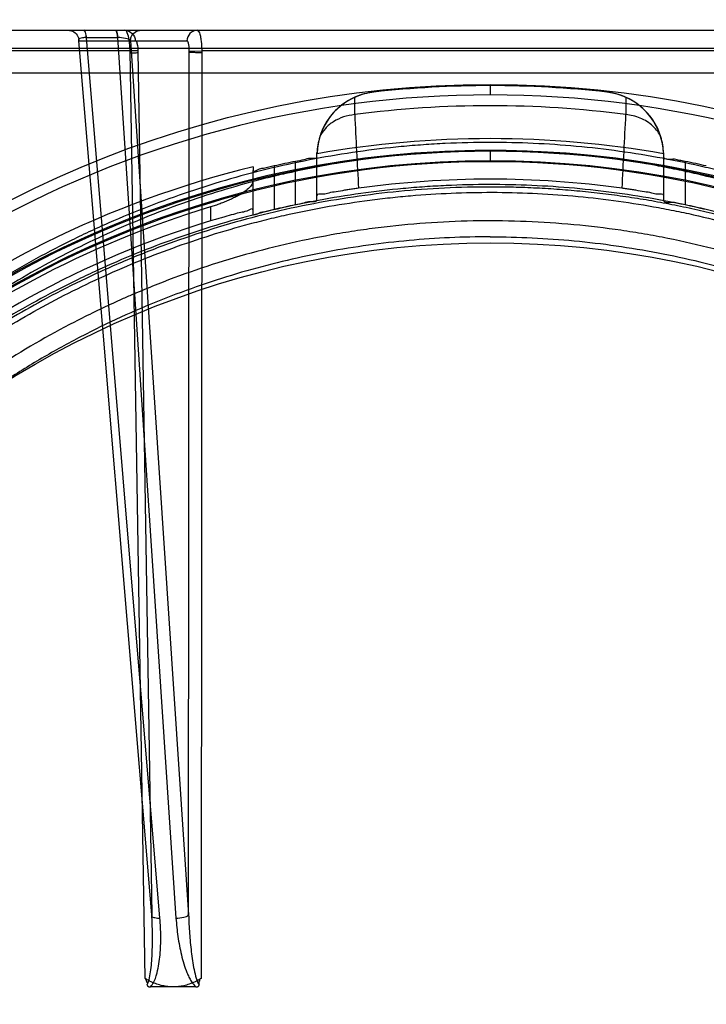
# Model space of a CAD drawing. Header units: millimetres. Extents: x 0 to 297, y 0 to 210.
# Tile 350 of 401: x 240.636 to 240.798, y 158.487 to 158.719. Entities that reach past the tile are written whole.
import ezdxf

# ---------------------------------------------------------------- set-up
doc = ezdxf.new("R2010")
doc.units = ezdxf.units.MM
doc.header["$LTSCALE"] = 16.335
doc.layers.get('0').update_dxf_attribs({"linetype": 'CONTINUOUS'})
for name, color, linetype in [('AXES_REF', 7, 'CONTINUOUS'), ('INTFCLR_1', 7, 'CONTINUOUS'), ('INTFCLR_144815', 7, 'CONTINUOUS')]:
    doc.layers.add(name, color=color, linetype=linetype)

msp = doc.modelspace()

# ---------------------------------------------------------------- linework, layer by layer
at = {"color": 7, "linetype": 'Continuous'}
for radius in [4.8479140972, 4.8475, 4.8164570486]:
    msp.add_circle((241.5069109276, 154.9564782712), radius, dxfattribs=at)
msp.add_arc((241.5069109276, 154.9564782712), 4.8, 278.2771290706, 261.7228709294, dxfattribs=at)
at = {"layer": 'AXES_REF', "color": 7, "linetype": 'Continuous'}
msp.add_arc((241.5069109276, 154.9564782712), 4.91, 113.0826656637, 66.9173343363, dxfattribs=at)
at = {"layer": 'AXES_REF', "color": 9, "linetype": 'Continuous'}
msp.add_arc((241.5069109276, 154.9564782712), 4.4222561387, 94.4118118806, 85.5881881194, dxfattribs=at)
at = {"layer": 'INTFCLR_1', "color": 9, "linetype": 'Continuous'}
msp.add_circle((240.7467711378, 158.4514782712), 0.215, dxfattribs=at)
for points, knots in [([(240.8400722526, 158.6501280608), (240.838461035, 158.6509125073), (240.8352070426, 158.6524466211), (240.8286060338, 158.6553578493), (240.8167949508, 158.660039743), (240.8028395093, 158.6643700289), (240.7903300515, 158.6672153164), (240.78395976, 158.6684047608), (240.7802795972, 158.6690171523), (240.7710649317, 158.6704258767), (240.7552824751, 158.6718907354), (240.7366341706, 158.6716556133), (240.7245781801, 158.6705504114), (240.7190119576, 158.6698545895), (240.7153053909, 158.669341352), (240.7052707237, 158.6677491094), (240.6891734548, 158.6641092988), (240.6735933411, 158.6588556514), (240.6643768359, 158.6550807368), (240.6610614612, 158.6536487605), (240.656154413, 158.6514552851), (240.6458305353, 158.6464471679), (240.6307059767, 158.6376762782), (240.6166158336, 158.6275702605), (240.6080236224, 158.6204258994), (240.6041692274, 158.6170231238), (240.6016310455, 158.6147283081), (240.5948325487, 158.6083594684), (240.5843817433, 158.5973571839), (240.57188604, 158.5815013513), (240.5627179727, 158.5673794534), (240.5569693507, 158.5570296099), (240.5538578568, 158.5509390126), (240.5493587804, 158.5416015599), (240.5433673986, 158.5270449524), (240.5382197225, 158.5101650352), (240.5356382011, 158.4988382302), (240.53458598, 158.4934703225), (240.5339198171, 158.4898339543), (240.5322622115, 158.4797266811), (240.5309509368, 158.4666604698), (240.5306270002, 158.4534963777), (240.5307172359, 158.4468358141), (240.530842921, 158.4430048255), (240.5312764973, 158.4335137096), (240.5325411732, 158.4212627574), (240.5348897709, 158.4082709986), (240.5362972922, 158.4018718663), (240.5371682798, 158.3982391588), (240.5385305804, 158.3928556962), (240.5407996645, 158.3849312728), (240.5454422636, 158.371287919), (240.5509986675, 158.3581538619), (240.5566241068, 158.3471341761), (240.5600336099, 158.3410052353), (240.5653008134, 158.3320439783), (240.5739271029, 158.3191616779), (240.5869608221, 158.303166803), (240.5978166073, 158.2921440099), (240.6054986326, 158.2852178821), (240.610763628, 158.2806946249), (240.6202893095, 158.2730888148), (240.6347886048, 158.2631395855), (240.6471515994, 158.2563339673), (240.6535393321, 158.2532207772)], [0, 0, 0, 0, 0.0078493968, 0.0157556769, 0.0315973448, 0.06348082, 0.0796255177, 0.0877696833, 0.09186257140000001, 0.09596636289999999, 0.128600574, 0.1611442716, 0.177500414, 0.1816059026, 0.1857145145, 0.1938901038, 0.2261064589, 0.2578609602, 0.2657731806, 0.2697286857, 0.2736790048, 0.2893160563, 0.3199691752, 0.350131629, 0.3651446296, 0.3688979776, 0.3726519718, 0.3801321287, 0.4097003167, 0.4390100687, 0.4684423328, 0.4833358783, 0.4908515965, 0.498396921, 0.52873346, 0.5596898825, 0.5755734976, 0.5795998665, 0.5836492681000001, 0.5917658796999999, 0.6244614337, 0.6410489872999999, 0.6494251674, 0.6536350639, 0.6578378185, 0.6910418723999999, 0.7074624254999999, 0.7156483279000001, 0.7197377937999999, 0.7238248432, 0.7399718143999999, 0.7558251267, 0.7869322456, 0.802323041, 0.8100025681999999, 0.8176490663, 0.8478512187, 0.8777971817, 0.9079026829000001, 0.9155006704, 0.9231007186, 0.93830313, 0.9688745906, 1, 1, 1, 1]), ([(240.6535393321, 158.2532207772), (240.6600243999, 158.2500601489), (240.6733922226, 158.2443607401), (240.6908101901, 158.2389536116), (240.7024424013, 158.2363095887), (240.7079089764, 158.2352537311), (240.7115788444, 158.2345949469), (240.7216679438, 158.2329886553), (240.738353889, 158.2314443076), (240.7551219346, 158.2316618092), (240.7653456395, 158.232469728), (240.7690788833, 158.2328395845), (240.7746426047, 158.2334654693), (240.7865233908, 158.2351997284), (240.8044491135, 158.2392667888), (240.819194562, 158.2442558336), (240.8276326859, 158.247663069), (240.8309714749, 158.2490609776), (240.8367154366, 158.2515952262), (240.8478668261, 158.2570250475), (240.8630626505, 158.2658713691), (240.8758407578, 158.275082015), (240.8832515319, 158.2811331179), (240.8859045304, 158.2833802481), (240.889821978, 158.2867799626), (240.8980231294, 158.2943368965), (240.9097669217, 158.3068053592), (240.9224200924, 158.3230424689), (240.9302933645, 158.3353686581), (240.9345628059, 158.342901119), (240.9362573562, 158.3459752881), (240.939134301, 158.3514223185), (240.9445374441, 158.3626018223), (240.9498254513, 158.3759101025), (240.9541845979, 158.3897223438), (240.9579532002, 158.4040997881), (240.9613454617, 158.4226312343), (240.962627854, 158.4386672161), (240.9628424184, 158.448171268), (240.9628796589, 158.4520004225), (240.9628164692, 158.4586486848), (240.9621925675, 158.4717518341), (240.9605929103, 158.4847242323), (240.9587202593, 158.4947358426), (240.957978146, 158.498333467), (240.9568133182, 158.503648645), (240.9548473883, 158.5114740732), (240.9517592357, 158.5216641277), (240.9470907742, 158.534792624), (240.9422374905, 158.5459040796), (240.9375607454, 158.5551069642), (240.9343274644, 158.5611191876), (240.9283640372, 158.5713413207), (240.9188959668, 158.5852706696), (240.9060518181, 158.6008726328), (240.8953492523, 158.6116642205), (240.8883993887, 158.6178967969), (240.8858041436, 158.6201423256), (240.8818603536, 158.6234734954), (240.8730695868, 158.6304613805), (240.8586739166, 158.64030476), (240.8464074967, 158.6470436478), (240.8400722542, 158.65012806)], [0, 0, 0, 0, 0.0316060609, 0.0635406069, 0.07975651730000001, 0.0838444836, 0.0879320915, 0.0960907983, 0.1285991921, 0.1611989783, 0.1694097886, 0.173526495, 0.1776339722, 0.1939379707, 0.2261052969, 0.2580138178, 0.2620009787, 0.2659733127, 0.273871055, 0.2895030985, 0.3202911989, 0.3507747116, 0.3583934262, 0.3622044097, 0.3660061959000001, 0.3811173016, 0.4110448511, 0.4409258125, 0.4711799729, 0.4750127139, 0.4788584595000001, 0.4865582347, 0.5019977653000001, 0.5332401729, 0.5491816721, 0.5654318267, 0.5983319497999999, 0.6315729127, 0.6357728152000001, 0.6399804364, 0.648348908, 0.6648970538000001, 0.6974320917, 0.7054938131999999, 0.7095177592, 0.7135247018, 0.7293322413, 0.7448511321, 0.7601545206, 0.7903607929, 0.7978752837, 0.8053790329, 0.8202649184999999, 0.8497067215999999, 0.8790537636, 0.9086837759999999, 0.9161831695, 0.9199497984, 0.9237184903, 0.9387994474, 0.9691302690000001, 1, 1, 1, 1])]:
    msp.add_open_spline(points, degree=3, knots=knots, dxfattribs=at)
at = {"layer": 'INTFCLR_144815', "color": 9, "linetype": 'Continuous'}
for p, q in [((240.3384915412, 158.716478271), (241.1632131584, 158.7164782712)), ((240.6517819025, 158.7147688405), (240.6517215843, 158.7147690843)), ((240.6517819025, 158.7147688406), (240.6591345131, 158.7147690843)), ((240.6690731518, 158.5076554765), (240.6517819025, 158.7147688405)), ((240.659073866, 158.7147688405), (240.6728428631, 158.5076554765)), ((240.65000795, 158.7140000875), (240.6754110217, 158.7140000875)), ((240.6671708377, 158.5084242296), (240.65000795, 158.7140000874)), ((240.6621454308, 158.7140000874), (240.6758122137, 158.5084242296)), ((241.0710972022, 158.7121792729), (240.4224450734, 158.7121792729)), ((240.6620441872, 158.7116527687), (240.5217542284, 158.7116527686)), ((240.6655920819, 158.4934464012), (240.6620442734, 158.7116527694)), ((240.6638561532, 158.7115873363), (240.6671708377, 158.5084242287)), ((240.6758122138, 158.5084242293), (240.6759526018, 158.7115873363)), ((240.6788882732, 158.7116527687), (240.6787500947, 158.4934464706)), ((240.8376796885, 158.7116527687), (240.6788882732, 158.7116527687)), ((240.7467711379, 158.7037413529), (240.7467711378, 158.7012849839)), ((240.7148722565, 158.6966405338), (240.7148908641, 158.7007357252)), ((240.7193414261, 158.7019453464), (240.7193744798, 158.7019490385)), ((240.7741677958, 158.7019490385), (240.7742008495, 158.7019453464)), ((240.7786514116, 158.7007357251), (240.7786700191, 158.696640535)), ((240.7059638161, 158.6765042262), (240.7059638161, 158.6876365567)), ((240.7467711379, 158.6880272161), (240.7467711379, 158.6855712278)), ((240.7875784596, 158.6765042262), (240.7875784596, 158.6876365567)), ((240.6959638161, 158.6845792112), (240.6959638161, 158.6743227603)), ((240.7009638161, 158.67542871), (240.7009638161, 158.685635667)), ((240.7925784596, 158.685635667), (240.7925784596, 158.67542871)), ((240.6909638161, 158.6731859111), (240.6909638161, 158.6834975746)), ((240.6809638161, 158.6749352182), (240.6809638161, 158.6716395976))]:
    msp.add_line(p, q, dxfattribs=at)
at = {"layer": 'INTFCLR_144815', "color": 7, "linetype": 'Continuous'}
for p, q in [((240.6638643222, 158.7116237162), (240.6620442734, 158.7116527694)), ((240.6759526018, 158.7115873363), (240.6788882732, 158.7116527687))]:
    msp.add_line(p, q, dxfattribs=at)
at = {"layer": 'INTFCLR_144815', "color": 6, "linetype": 'Continuous'}
for p, q in [((240.4930750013, 158.7064782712), (241.0004672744, 158.7064782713)), ((240.7060061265, 158.6876681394), (240.705963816, 158.6876365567)), ((240.7060462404, 158.6874406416), (240.7060061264, 158.6876681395)), ((240.7875361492, 158.6876681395), (240.7874960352, 158.6874406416)), ((240.7875784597, 158.6876365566), (240.7875361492, 158.6876681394)), ((240.6909638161, 158.6843962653), (240.6909638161, 158.6834975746)), ((240.6775251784, 158.4914782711), (240.6668168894, 158.4914782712))]:
    msp.add_line(p, q, dxfattribs=at)
for points in [[(240.6660507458, 158.4919563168), (240.666051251, 158.4919524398), (240.6660518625, 158.4919484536), (240.6660525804, 158.4919443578), (240.666053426, 158.4919401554)], [(240.6660563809, 158.4919268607), (240.6660574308, 158.4919221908), (240.6660585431, 158.4919173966), (240.6660597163, 158.4919124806), (240.6660609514, 158.4919074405), (240.6660622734, 158.4919022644), (240.6660636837, 158.491896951), (240.6660651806, 158.4918915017), (240.6660667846, 158.4918859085), (240.6660684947, 158.4918801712), (240.6660703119, 158.49187429), (240.6660722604, 158.4918682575), (240.666074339, 158.4918620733), (240.6660765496, 158.4918557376), (240.6660789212, 158.4918492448), (240.6660814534, 158.4918425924), (240.6660841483, 158.4918357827), (240.6660870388, 158.4918288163), (240.6660901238, 158.491821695), (240.6660934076, 158.4918144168), (240.6660969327, 158.4918069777), (240.6661007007, 158.4917993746), (240.6661047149, 158.4917916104), (240.6661090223, 158.49178369), (240.666113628, 158.4917756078), (240.6661185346, 158.4917673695), (240.6661237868, 158.4917589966), (240.6661293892, 158.4917504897), (240.6661353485, 158.4917418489), (240.6661417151, 158.4917330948), (240.6661484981, 158.4917242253), (240.6661557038, 158.4917152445), (240.6661633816, 158.4917061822), (240.6661715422, 158.4916970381), (240.6661801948, 158.4916878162), (240.6661893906, 158.4916785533), (240.6661991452, 158.4916692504), (240.6662094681, 158.4916599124), (240.666220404, 158.4916505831), (240.6662319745, 158.4916412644), (240.6662441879, 158.4916319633), (240.666257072, 158.4916227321), (240.6662706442, 158.4916135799), (240.6662849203, 158.49160451), (240.6662999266, 158.4915955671), (240.6663156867, 158.4915867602), (240.6663322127, 158.4915780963), (240.6663495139, 158.4915696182), (240.6663675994, 158.4915613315), (240.6663864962, 158.4915532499), (240.6664062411, 158.4915454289), (240.6664268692, 158.4915378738), (240.6664483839, 158.4915306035), (240.6664707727, 158.491523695), (240.6664940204, 158.4915171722), (240.6665181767, 158.4915110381), (240.6665433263, 158.4915053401), (240.6665695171, 158.4915000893), (240.6665967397, 158.4914953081), (240.6666249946, 158.4914910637), (240.6666542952, 158.4914873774), (240.6666846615, 158.4914842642), (240.6667161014, 158.4914817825), (240.6667486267, 158.4914799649), (240.666782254, 158.4914788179), (240.6668169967, 158.4914783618)], [(240.6775251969, 158.4914782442), (240.6775660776, 158.4914787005), (240.6776055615, 158.4914801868), (240.6776436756, 158.4914826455), (240.6776804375, 158.4914860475), (240.6777158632, 158.4914903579), (240.6777499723, 158.4914955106), (240.6777827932, 158.4915014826), (240.6778143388, 158.4915082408), (240.6778446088, 158.4915157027), (240.6778736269, 158.4915238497), (240.6779014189, 158.4915326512), (240.6779279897, 158.4915420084), (240.6779533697, 158.491551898), (240.6779775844, 158.4915623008), (240.6780006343, 158.4915731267), (240.6780225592, 158.4915843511), (240.6780433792, 158.4915959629), (240.6780630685, 158.4916078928), (240.6780816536, 158.4916201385), (240.678099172, 158.4916326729), (240.6781156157, 158.4916453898), (240.6781309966, 158.4916582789), (240.6781453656, 158.4916713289), (240.6781587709, 158.4916844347), (240.6781712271, 158.4916975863), (240.6781827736, 158.4917107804), (240.6781934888, 158.491723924), (240.6782033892, 158.4917370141), (240.6782125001, 158.491750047), (240.6782209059, 158.4917629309), (240.6782286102, 158.4917756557), (240.6782356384, 158.4917882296), (240.6782420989, 158.4918005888), (240.6782479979, 158.4918127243), (240.6782533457, 158.4918246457), (240.6782582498, 158.491836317), (240.6782627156, 158.4918477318), (240.6782667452, 158.491858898), (240.6782704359, 158.4918698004), (240.6782737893, 158.4918804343), (240.6782768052, 158.4918908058), (240.6782795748, 158.4919009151), (240.6782821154, 158.4919107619), (240.6782844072, 158.4919203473), (240.6782864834, 158.4919296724), (240.6782883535, 158.4919387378), (240.6782900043, 158.4919475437), (240.6782914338, 158.4919560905)]]:
    msp.add_lwpolyline(points, dxfattribs=at)
at = {"layer": 'INTFCLR_144815', "color": 9, "linetype": 'Continuous'}
msp.add_circle((240.7467711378, 158.4564782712), 0.2472630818, dxfattribs=at)
at = {"layer": 'INTFCLR_144815', "color": 6, "linetype": 'Continuous'}
for centre, radius, start, end in [((240.7467711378, 158.4564782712), 0.2469948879, 83.627751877, 96.3722481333), ((240.7210365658, 158.6870457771), 0.0149956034, 96.3648644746, 178.4911039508), ((240.7209941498, 158.6870317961), 0.0150015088, 114.00664048, 162.8802756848), ((240.7210133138, 158.6870016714), 0.0150369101, 96.3837905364, 114.0266451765), ((240.7725057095, 158.6870457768), 0.0149956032, 1.50889688, 83.63513455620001), ((240.7725473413, 158.6870310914), 0.0150025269, 17.121414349, 83.6195690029), ((240.7210304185, 158.68702535), 0.0150379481, 162.8974828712, 177.550036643), ((240.7724959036, 158.6870227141), 0.0150540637, 2.4567758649, 17.0942505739), ((240.7467711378, 158.4564782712), 0.2345253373, 80.00000001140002, 99.9999999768), ((240.7467711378, 158.4564782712), 0.2336908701, 101.3041246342, 102.5571033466), ((240.7467711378, 158.4564782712), 0.2336908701, 77.4428966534, 78.6958753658), ((240.7467711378, 158.4564782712), 0.2346509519, 103.7585723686, 154.4083167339), ((240.7467711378, 158.4564782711), 0.2250000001, 82.08131806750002, 97.918681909), ((240.7467711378, 158.4564782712), 0.2236908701, 101.8165959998, 103.1282705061), ((240.7467711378, 158.4564782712), 0.2236908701, 76.8717294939, 78.18340400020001), ((240.7467711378, 158.4564782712), 0.2281535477, 106.7642464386, 152.0393380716), ((240.7467711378, 158.4564782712), 0.225, 107.0063078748, 153.8186849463)]:
    msp.add_arc(centre, radius, start, end, dxfattribs=at)
at = {"layer": 'INTFCLR_144815', "color": 9, "linetype": 'Continuous'}
for centre, radius, start, end in [((240.7467711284, 158.4565218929), 0.2447630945, 359.9897887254, 180.0102113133), ((240.7467711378, 158.456478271), 0.2422714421, 82.434132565, 97.56586742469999), ((244.3874713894, 158.8791813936), 3.6771328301, 182.8454564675, 183.1155060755), ((237.1313093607, 158.8778644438), 3.651860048, 356.8836046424, 357.1555230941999), ((240.7467711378, 158.4563640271), 0.2318711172, 0.0282300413, 179.971769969), ((240.7467711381, 158.4565051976), 0.2315220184, 359.9933364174, 180.0066635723), ((240.7467711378, 158.4564076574), 0.2293714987, 0.0176390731, 179.9823609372), ((240.7467711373, 158.456548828), 0.2290223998, 359.9823484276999, 180.017651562)]:
    msp.add_arc(centre, radius, start, end, dxfattribs=at)
for points, knots in [([(240.6475721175, 158.7164782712), (240.6478751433, 158.7164782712), (240.6486784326, 158.7163239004), (240.649717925, 158.715457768), (240.650003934, 158.7144723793), (240.65000795, 158.7140000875)], [0, 0, 0, 0, 0.2387959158, 0.6278025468, 1, 1, 1, 1]), ([(240.6517215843, 158.7147690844), (240.6514351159, 158.7147690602), (240.6509220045, 158.714738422), (240.6503329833, 158.7146104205), (240.6498703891, 158.7143602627), (240.6499434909, 158.7140780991), (240.65000795, 158.7140000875)], [0, 0, 0, 0, 0.3907397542, 0.6845995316, 0.8619687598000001, 1, 1, 1, 1]), ([(240.6511277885, 158.7164782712), (240.6513268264, 158.7164782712), (240.6516238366, 158.7157038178), (240.6516866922, 158.7151870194), (240.6517215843, 158.7147690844)], [0, 0, 0, 0, 0.3218453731, 1, 1, 1, 1]), ([(240.6517819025, 158.7147688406), (240.6517506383, 158.7151857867), (240.6516869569, 158.715679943), (240.6514401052, 158.7164782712), (240.6512483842, 158.7164782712)], [0, 0, 0, 0, 0.6856196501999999, 1, 1, 1, 1]), ([(240.6585403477, 158.7164782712), (240.6587320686, 158.7164782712), (240.6589789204, 158.715679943), (240.6590426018, 158.7151857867), (240.659073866, 158.7147688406)], [0, 0, 0, 0, 0.3143803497, 1, 1, 1, 1]), ([(240.6586616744, 158.7164782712), (240.6588465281, 158.7164782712), (240.6590391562, 158.7156565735), (240.6591068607, 158.7151850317), (240.6591345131, 158.7147690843)], [0, 0, 0, 0, 0.3072092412, 1, 1, 1, 1]), ([(240.6621454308, 158.7140000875), (240.6618808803, 158.7143274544), (240.6607700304, 158.7146325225), (240.6597629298, 158.7147692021), (240.6591345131, 158.7147690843)], [0, 0, 0, 0, 0.4011176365, 1, 1, 1, 1]), ([(240.6608377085, 158.7164782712), (240.6614582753, 158.7164782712), (240.6627586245, 158.7159354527), (240.6632681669, 158.7146320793), (240.6632735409, 158.7140000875)], [0, 0, 0, 0, 0.4954303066, 1, 1, 1, 1]), ([(240.6621454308, 158.7140000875), (240.6621480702, 158.7143104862), (240.6623019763, 158.7151213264), (240.6631389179, 158.7161818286), (240.6641190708, 158.7164782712), (240.6645812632, 158.7164782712)], [0, 0, 0, 0, 0.2446473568, 0.6357263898, 1, 1, 1, 1]), ([(240.6778468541, 158.7164782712), (240.6772262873, 158.7164782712), (240.6759259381, 158.7159354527), (240.6754163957, 158.7146320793), (240.6754110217, 158.7140000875)], [0, 0, 0, 0, 0.4954303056, 1, 1, 1, 1]), ([(240.6632735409, 158.7140000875), (240.663499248, 158.7140622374), (240.6638528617, 158.7128082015), (240.6638598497, 158.7122011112), (240.6638561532, 158.7115873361)], [0, 0, 0, 0, 0.2761047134, 1, 1, 1, 1]), ([(240.6759526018, 158.7115873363), (240.6759552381, 158.7117015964), (240.6759478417, 158.7123555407), (240.6759491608, 158.7129943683), (240.675612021, 158.714055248), (240.6754110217, 158.7140000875)], [0, 0, 0, 0, 0.134957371, 0.7538793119, 1, 1, 1, 1]), ([(240.7148722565, 158.696640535), (240.71398151, 158.6965596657), (240.7122378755, 158.6962036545), (240.7098668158, 158.6951027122), (240.7079257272, 158.6935118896), (240.7069952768, 158.6921581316), (240.7066574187, 158.6914477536)], [0, 0, 0, 0, 0.2649179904, 0.5217989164, 0.767006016, 1, 1, 1, 1]), ([(240.7868848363, 158.6914477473), (240.7866805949, 158.6918770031), (240.7861424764, 158.692776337), (240.7850473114, 158.6939950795), (240.7836458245, 158.6950559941), (240.7820605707, 158.6958649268), (240.7803843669, 158.6964022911), (240.7792366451, 158.6965890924), (240.7786700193, 158.6966405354)], [0, 0, 0, 0, 0.1405836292, 0.3079329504, 0.4814441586, 0.6574859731, 0.8317390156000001, 1, 1, 1, 1]), ([(240.7467711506, 158.6901102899), (240.7432437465, 158.6901102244), (240.7379885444, 158.6899847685), (240.7310143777, 158.6895696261), (240.7207314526, 158.6887157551), (240.7054848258, 158.6865518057), (240.6856017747, 158.6818300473), (240.6695148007, 158.6764201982), (240.6585459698, 158.6718786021), (240.6523496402, 158.6690618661), (240.6432011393, 158.6646492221), (240.6299382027, 158.6573036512), (240.6132550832, 158.6460149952), (240.6002566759, 158.6354393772), (240.5916564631, 158.6274478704), (240.5868722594, 158.6226994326), (240.5798608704, 158.6154277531), (240.5699530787, 158.6039595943), (240.5580923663, 158.587547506), (240.5502678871, 158.5744723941), (240.5455044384, 158.5654374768), (240.5424358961, 158.559296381), (240.5374204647, 158.5483807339), (240.5312673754, 158.5323061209), (240.525546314, 158.5123314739), (240.5228936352, 158.4986693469), (240.5218616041, 158.4917480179)], [0, 0, 0, 0, 0.0323899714, 0.0482450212, 0.0641481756, 0.1271321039, 0.1894167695, 0.2515535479, 0.2827426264, 0.2983963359, 0.3140475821, 0.3760051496, 0.4373985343, 0.4987868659, 0.5296594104, 0.5451698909, 0.5606765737, 0.6224102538, 0.6841298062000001, 0.7463992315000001, 0.762125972, 0.7779128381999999, 0.8094313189, 0.8724013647, 0.9357430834, 1, 1, 1, 1]), ([(240.9716806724, 158.4917480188), (240.9706459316, 158.4986875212), (240.9679785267, 158.5124177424), (240.9631619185, 158.529198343), (240.9590491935, 158.5406382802), (240.9564921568, 158.5470784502), (240.952490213, 158.5565488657), (240.9457753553, 158.5703121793), (240.9353225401, 158.58773854), (240.9254244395, 158.6014100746), (240.9178926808, 158.6105010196), (240.9134119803, 158.6155616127), (240.9065612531, 158.6229656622), (240.8957092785, 158.633481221), (240.8800515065, 158.6461935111), (240.8674841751, 158.654670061), (240.8587752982, 158.6598599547), (240.8528739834, 158.6631988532), (240.8423721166, 158.668680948), (240.8268255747, 158.6755013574), (240.8123061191, 158.6803515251), (240.8024179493, 158.6830352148), (240.795739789, 158.6846825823), (240.7839937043, 158.6871499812), (240.7671083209, 158.6894890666), (240.7535174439, 158.6901104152), (240.7467711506, 158.6901102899)], [0, 0, 0, 0, 0.0644257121, 0.1282422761, 0.1600975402, 0.1760213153, 0.1918637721, 0.2545006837, 0.3164394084, 0.378241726, 0.4092734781, 0.4248132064, 0.4403015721, 0.5018952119, 0.5633654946, 0.6252760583, 0.6408776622, 0.6564531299, 0.6875306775, 0.7496249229, 0.8121192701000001, 0.8278777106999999, 0.8437023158, 0.8752729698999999, 0.9380528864, 1, 1, 1, 1]), ([(240.7467711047, 158.6882044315), (240.740418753, 158.6882044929), (240.7324275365, 158.6878521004), (240.7228527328, 158.6868972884), (240.7163623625, 158.6861013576), (240.7082933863, 158.6848324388), (240.7002991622, 158.6832027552), (240.6939661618, 158.6816876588), (240.6846181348, 158.6792285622), (240.6709278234, 158.6748040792), (240.6533692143, 158.6673818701), (240.6393955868, 158.6600011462), (240.6299860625, 158.6542336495), (240.6247138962, 158.6507661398), (240.616971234, 158.6454352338), (240.6058373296, 158.6368750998), (240.5920133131, 158.6242948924), (240.5824595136, 158.6140490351), (240.5764359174, 158.6068907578), (240.5724975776, 158.6020113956), (240.5658753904, 158.593272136), (240.5571746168, 158.5802075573), (240.5479836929, 158.563654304), (240.5417534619, 158.5499270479), (240.538577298, 158.5417502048), (240.5377427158, 158.5395010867)], [0, 0, 0, 0, 0.0698004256, 0.0877350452, 0.1057297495, 0.1416451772, 0.1774555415, 0.1953459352, 0.2131908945, 0.2836630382, 0.3532035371, 0.4224112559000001, 0.4570776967, 0.4744417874, 0.491743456, 0.5603667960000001, 0.6285552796, 0.6969118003, 0.7141031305, 0.7313510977, 0.7658071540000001, 0.834557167, 0.9036230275, 0.9736398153, 1, 1, 1, 1]), ([(240.955799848, 158.5395002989), (240.9549696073, 158.5417377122), (240.9517966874, 158.549908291), (240.9455685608, 158.5636354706), (240.9363699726, 158.5802047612), (240.9285313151, 158.5919741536), (240.9229289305, 158.5995248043), (240.9190944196, 158.6044784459), (240.9121599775, 158.612892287), (240.9015624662, 158.6242600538), (240.8877728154, 158.636816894), (240.8766655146, 158.6453651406), (240.8695897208, 158.6502429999), (240.8669677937, 158.6519897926), (240.8630032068, 158.6545707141), (240.8542875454, 158.6599207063), (240.8403651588, 158.6672883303), (240.8229040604, 158.674692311), (240.8077730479, 158.6796104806), (240.7968952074, 158.682367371), (240.7905601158, 158.6837490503), (240.7810043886, 158.6856091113), (240.7664267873, 158.6876073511), (240.7533566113, 158.6882043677), (240.7467711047, 158.6882044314)], [0, 0, 0, 0, 0.0262234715, 0.0963018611, 0.1654342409, 0.2342573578, 0.2514915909, 0.2687439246, 0.3030867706, 0.3712704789, 0.4393100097, 0.5078048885, 0.5250773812, 0.5337424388, 0.5424230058, 0.5770586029, 0.6460858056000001, 0.7152793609, 0.7852176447, 0.820669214, 0.8385519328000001, 0.8564596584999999, 0.9276363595, 1, 1, 1, 1]), ([(240.9668480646, 158.4903158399), (240.9658363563, 158.4969593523), (240.9632267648, 158.5101062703), (240.9585170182, 158.5261639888), (240.954496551, 158.5371082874), (240.9519962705, 158.5432713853), (240.9480799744, 158.5523408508), (240.941507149, 158.5655228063), (240.9312806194, 158.5822036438), (240.921600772, 158.5952843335), (240.9142373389, 158.6039805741), (240.9098547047, 158.6088238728), (240.9031471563, 158.61591702), (240.8925207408, 158.6259904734), (240.8771990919, 158.6381594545), (240.8649096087, 158.6462682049), (240.8563927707, 158.6512339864), (240.8506163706, 158.6544314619), (240.8403327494, 158.6596834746), (240.8251131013, 158.6662147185), (240.8109103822, 158.6708557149), (240.8012365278, 158.6734242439), (240.794699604, 158.6750019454), (240.7832003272, 158.6773650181), (240.7665854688, 158.6796163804), (240.7498327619, 158.6803553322), (240.7380871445, 158.6800737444), (240.7313486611, 158.6796813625), (240.7212856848, 158.6788638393), (240.7063679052, 158.6767928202), (240.6869101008, 158.6722728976), (240.6711624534, 158.6670927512), (240.66042224, 158.6627421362), (240.6543569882, 158.6600447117), (240.6454089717, 158.6558221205), (240.6324380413, 158.6487948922), (240.6161125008, 158.6379884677), (240.6033871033, 158.6278600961), (240.5949659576, 158.6202039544), (240.590283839, 158.615657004), (240.5834289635, 158.6087007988), (240.5737416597, 158.5977309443), (240.562137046, 158.5820208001), (240.554477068, 158.569497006), (240.5498148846, 158.56084365), (240.5468141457, 158.5549667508), (240.5419112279, 158.5445245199), (240.5358942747, 158.5291431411), (240.5302983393, 158.5100237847), (240.5277035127, 158.4969419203), (240.526694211, 158.4903158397)], [0, 0, 0, 0, 0.0318457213, 0.0634185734, 0.0791931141, 0.0870815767, 0.094933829, 0.1260061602, 0.1567815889, 0.1875451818, 0.2030139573, 0.210765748, 0.2184960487, 0.2492749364, 0.2800521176, 0.3111084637, 0.3189436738, 0.3267698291, 0.3423932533, 0.3736478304, 0.40514581, 0.4130942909, 0.4210773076, 0.4370099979, 0.4687094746, 0.5004174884, 0.5163608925, 0.5243692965, 0.5324013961, 0.5642032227, 0.5956284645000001, 0.6269453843, 0.6426486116, 0.6505262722, 0.6583992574, 0.6895346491, 0.72033006, 0.7510658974, 0.7665005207, 0.7742492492, 0.7819920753, 0.8127794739, 0.8435012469, 0.8744409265, 0.8822471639, 0.8900796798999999, 0.905708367, 0.9368993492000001, 0.9682376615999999, 1, 1, 1, 1]), ([(240.5328474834, 158.5101726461), (240.5340730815, 158.515123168), (240.5359000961, 158.5215495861), (240.5385075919, 158.5293705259), (240.5406106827, 158.5352605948), (240.5445637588, 158.5453204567), (240.5510376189, 158.5591936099), (240.5600814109, 158.5750330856), (240.5686395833, 158.5875276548), (240.5751511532, 158.5958833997), (240.5790259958, 158.6005513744), (240.584959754, 158.6074077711), (240.594373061, 158.6172212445), (240.6079831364, 158.6292600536), (240.6189360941, 158.6374447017), (240.62655327, 158.6425427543), (240.631746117, 158.6458626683), (240.6410193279, 158.6513874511), (240.6547868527, 158.6584542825), (240.6720784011, 158.6655571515), (240.6855536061, 158.6697889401), (240.6947565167, 158.6721418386), (240.7009953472, 158.6735924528), (240.7088704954, 158.6751526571), (240.7168176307, 158.6763672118), (240.7232102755, 158.6771291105), (240.7327720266, 158.6780557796), (240.7471316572, 158.6786582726), (240.7662556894, 158.6777920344), (240.7804895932, 158.6758964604), (240.7899050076, 158.6741152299), (240.7961442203, 158.6727927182), (240.8068532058, 158.6701549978), (240.8217492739, 158.6654501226), (240.8389447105, 158.6583647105), (240.852661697, 158.6513104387), (240.8612522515, 158.646184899), (240.8651577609, 158.6437134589), (240.8677391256, 158.642041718), (240.8746992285, 158.6373775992), (240.885626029, 158.6292042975), (240.8992022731, 158.6171878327), (240.9096407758, 158.6063030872), (240.9164717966, 158.5982442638), (240.9202465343, 158.593502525), (240.9257550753, 158.5862832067), (240.9334631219, 158.5750304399), (240.9425144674, 158.5591756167), (240.9489922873, 158.5452893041), (240.9529460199, 158.5352223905), (240.9550469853, 158.5293346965), (240.9576485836, 158.5215274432), (240.959471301, 158.5151142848), (240.9606947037, 158.5101728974)], [0, 0, 0, 0, 0.0260933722, 0.0341459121, 0.0421792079, 0.0580898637, 0.08943313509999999, 0.1204101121, 0.1513108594, 0.1668239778, 0.1745963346, 0.1823477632, 0.2132152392, 0.244081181, 0.2752183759, 0.2830803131, 0.2909751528, 0.3067500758, 0.3382935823, 0.3700502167, 0.4022856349, 0.4104553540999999, 0.4186483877, 0.4350547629, 0.4515167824, 0.4597669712, 0.4679907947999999, 0.50066556, 0.5331935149, 0.5658225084, 0.5740275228, 0.5822189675, 0.5984510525, 0.6304407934, 0.6620376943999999, 0.6934977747, 0.7092581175, 0.7132052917, 0.7171442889, 0.7249927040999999, 0.7560706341, 0.7868683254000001, 0.8176571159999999, 0.8331371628, 0.8409068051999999, 0.8486637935, 0.8795968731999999, 0.9106030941, 0.9419732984, 0.957896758, 0.9659251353, 0.9739546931, 1, 1, 1, 1]), ([(240.6660507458, 158.4919563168), (240.6663674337, 158.4924427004), (240.6666648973, 158.4936791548), (240.6669721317, 158.4955741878), (240.667154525, 158.4976398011), (240.6673024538, 158.5004875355), (240.6673329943, 158.5040907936), (240.6672428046, 158.5069770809), (240.6671708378, 158.5084242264)], [0, 0, 0, 0, 0.1048534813, 0.2228269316, 0.3494650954, 0.4783906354, 0.7382380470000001, 1, 1, 1, 1]), ([(240.6668169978, 158.4914783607), (240.6674423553, 158.49210514), (240.6679601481, 158.493300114), (240.6685168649, 158.4951581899), (240.6688637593, 158.4969110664), (240.669204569, 158.4997480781), (240.6693270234, 158.5033433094), (240.6691931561, 158.5062179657), (240.6690731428, 158.5076554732)], [0, 0, 0, 0, 0.1598204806, 0.2237984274, 0.3519341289, 0.4809963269, 0.7396162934, 1, 1, 1, 1]), ([(240.6671708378, 158.5084242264), (240.6671172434, 158.5083438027), (240.6671132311, 158.5079158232), (240.6680579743, 158.5077161), (240.668656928, 158.5076521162), (240.6690731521, 158.5076554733)], [0, 0, 0, 0, 0.1254620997, 0.4596528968, 1, 1, 1, 1]), ([(240.6728428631, 158.5076554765), (240.673472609, 158.5076504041), (240.6744580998, 158.5077783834), (240.6755820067, 158.508087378), (240.6758122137, 158.5084242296)], [0, 0, 0, 0, 0.6068477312, 1, 1, 1, 1]), ([(240.6728428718, 158.5076554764), (240.6729413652, 158.5062084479), (240.6731633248, 158.5040378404), (240.6736371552, 158.5011676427), (240.6740921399, 158.4990257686), (240.6746651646, 158.4969038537), (240.6752730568, 158.4951633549), (240.675878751, 158.4938046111), (240.6765115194, 158.492640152), (240.6770891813, 158.4918581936), (240.677525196, 158.4914782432)], [0, 0, 0, 0, 0.2543163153, 0.3821111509, 0.5099621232, 0.6381016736, 0.7672788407, 0.8328159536, 0.8985918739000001, 1, 1, 1, 1]), ([(240.6758122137, 158.5084242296), (240.6758596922, 158.5069733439), (240.6759706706, 158.504798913), (240.6762065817, 158.5019117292), (240.6764323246, 158.4997634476), (240.676717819, 158.4976412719), (240.6770752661, 158.495552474), (240.6775403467, 158.4936484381), (240.6779522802, 158.492417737), (240.6782914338, 158.4919560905)], [0, 0, 0, 0, 0.2599874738, 0.3898032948, 0.5187986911, 0.6467498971, 0.7734613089, 0.8974069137, 1, 1, 1, 1])]:
    msp.add_open_spline(points, degree=3, knots=knots, dxfattribs=at)
at = {"layer": 'INTFCLR_144815', "color": 7, "linetype": 'Continuous'}
for points, knots in [([(240.6620557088, 158.7111717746), (240.6620581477, 158.7114109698), (240.6620399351, 158.7120454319), (240.6619922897, 158.7131024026), (240.6618108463, 158.7144857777), (240.6615991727, 158.7155877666), (240.6611003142, 158.7164782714), (240.6608377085, 158.7164782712)], [0, 0, 0, 0, 0.1281383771, 0.3394645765, 0.5697417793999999, 0.8593277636, 1, 1, 1, 1]), ([(240.6778468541, 158.7164782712), (240.678026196, 158.7164782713), (240.6783970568, 158.7159157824), (240.6785910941, 158.7150767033), (240.678862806, 158.7133967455), (240.678910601, 158.712096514), (240.6788947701, 158.7111717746)], [0, 0, 0, 0, 0.0969194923, 0.2934368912, 0.5001812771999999, 1, 1, 1, 1]), ([(240.6620557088, 158.7111717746), (240.6621971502, 158.7111732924), (240.662572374, 158.7111753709), (240.6631048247, 158.7112195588), (240.6635877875, 158.7111890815), (240.6638012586, 158.7112923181), (240.6639356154, 158.7112603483), (240.663903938, 158.7114222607), (240.6639348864, 158.711566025), (240.6638561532, 158.7115873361)], [0, 0, 0, 0, 0.1943891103, 0.5130960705, 0.7484390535, 0.8199325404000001, 0.8554716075, 0.8879061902, 1, 1, 1, 1]), ([(240.6788947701, 158.7111717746), (240.6785869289, 158.7111750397), (240.6779670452, 158.7111859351), (240.6772240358, 158.7112272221), (240.6766640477, 158.7112481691), (240.676373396, 158.7113090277), (240.6760185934, 158.7112481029), (240.6760505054, 158.7115607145), (240.6759526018, 158.7115873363)], [0, 0, 0, 0, 0.2971290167, 0.5965578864, 0.7243429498, 0.8274059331, 0.9020775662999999, 1, 1, 1, 1]), ([(240.6721710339, 158.4914782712), (240.6717524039, 158.4914778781), (240.670905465, 158.4915270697), (240.6696266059, 158.4917475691), (240.6683168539, 158.4921274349), (240.6669536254, 158.4926856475), (240.6660539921, 158.4931730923), (240.6655919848, 158.4934464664)], [0, 0, 0, 0, 0.1807180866, 0.365283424, 0.5591086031, 0.7682572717, 1, 1, 1, 1]), ([(240.678750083, 158.4934464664), (240.6782882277, 158.4931723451), (240.6773810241, 158.4926819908), (240.6760081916, 158.4921208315), (240.6746907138, 158.4917418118), (240.6734192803, 158.4915259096), (240.6725823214, 158.4914773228), (240.6721710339, 158.4914782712)], [0, 0, 0, 0, 0.2318507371, 0.4443420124, 0.6390096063, 0.8224511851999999, 1, 1, 1, 1])]:
    msp.add_open_spline(points, degree=3, knots=knots, dxfattribs=at)
at = {"layer": 'INTFCLR_144815', "color": 6, "linetype": 'Continuous'}
for points, knots in [([(240.6959638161, 158.6845792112), (240.6955259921, 158.6844816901), (240.6946967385, 158.6843102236), (240.6934493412, 158.6839747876), (240.6924259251, 158.6839380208), (240.690963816, 158.6830103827), (240.6909638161, 158.6834975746)], [0, 0, 0, 0, 0.2630322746, 0.5070527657, 0.7143100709, 1, 1, 1, 1]), ([(240.7059638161, 158.6866672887), (240.7059638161, 158.6861728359), (240.7042120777, 158.6865215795), (240.7028806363, 158.6859310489), (240.7016070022, 158.6857642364), (240.7009638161, 158.685635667)], [0, 0, 0, 0, 0.2905354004, 0.6145936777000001, 1, 1, 1, 1]), ([(240.7925784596, 158.685635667), (240.7921432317, 158.6857226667), (240.7912649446, 158.6858594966), (240.7898156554, 158.6863634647), (240.7875784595, 158.6858215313), (240.7875784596, 158.6866672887)], [0, 0, 0, 0, 0.2608028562, 0.5030261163, 1, 1, 1, 1]), ([(240.6909638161, 158.6810506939), (240.6909638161, 158.6806695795), (240.6905524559, 158.6798774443), (240.6896544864, 158.6790250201), (240.6885571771, 158.6782277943), (240.6874716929, 158.6775871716), (240.6863937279, 158.6770294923), (240.6853836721, 158.6765581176), (240.6843198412, 158.6761071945), (240.6832189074, 158.6756825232), (240.6820977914, 158.6752892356), (240.6813420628, 158.6750491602), (240.6809638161, 158.6749352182)], [0, 0, 0, 0, 0.09447921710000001, 0.2047324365, 0.3088336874, 0.4292518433, 0.5170782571, 0.6095937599, 0.705510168, 0.803461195, 0.9020696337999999, 1, 1, 1, 1]), ([(240.7467711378, 158.6796253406), (240.7431782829, 158.6796253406), (240.7359983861, 158.6794502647), (240.7252478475, 158.6786630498), (240.7145496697, 158.6773532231), (240.7038960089, 158.6755179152), (240.6932947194, 158.6731528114), (240.6827472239, 158.6702475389), (240.6722722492, 158.6667949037), (240.6618859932, 158.6627856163), (240.6519222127, 158.6583488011), (240.6428207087, 158.6537522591), (240.6349015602, 158.6493094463), (240.6281170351, 158.6451554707), (240.6222560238, 158.6412910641), (240.6171655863, 158.6377139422), (240.6127232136, 158.6344138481), (240.6088367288, 158.6313827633), (240.6054263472, 158.6286066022), (240.6024229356, 158.6260670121), (240.5997780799, 158.6237537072), (240.5974484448, 158.6216540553), (240.5953915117, 158.6197500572), (240.5935637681, 158.6180173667), (240.5919316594, 158.6164365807), (240.5904655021, 158.6149887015), (240.5891461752, 158.6136626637), (240.587894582, 158.6123843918), (240.5866088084, 158.6110503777), (240.5851829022, 158.6095450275), (240.5835792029, 158.6078179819), (240.5817836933, 158.6058401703), (240.5798067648, 158.603606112), (240.5777776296, 158.6012466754), (240.5757239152, 158.5987887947), (240.5736296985, 158.5962089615), (240.5713564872, 158.5933179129), (240.5688571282, 158.5900227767), (240.566097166, 158.586231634), (240.5630613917, 158.5818596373), (240.5597375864, 158.5768037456), (240.5561325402, 158.5709605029), (240.5522466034, 158.5641754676), (240.5480956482, 158.5562586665), (240.5437599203, 158.5470557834), (240.5395502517, 158.5368693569), (240.5357458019, 158.5261418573), (240.5325210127, 158.5153421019), (240.529877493, 158.504549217), (240.5284813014, 158.4973289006), (240.5278769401, 158.4937358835)], [0, 0, 0, 0, 0.0345251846, 0.0689826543, 0.1035440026, 0.138054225, 0.1728250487, 0.2078784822, 0.2431411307, 0.2787664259, 0.3148172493, 0.347905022, 0.3767116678, 0.4020494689, 0.4243335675, 0.4441618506, 0.4618276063, 0.4775066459, 0.4915200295, 0.5040819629, 0.5153003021, 0.5252839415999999, 0.5342179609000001, 0.5422336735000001, 0.5494847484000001, 0.5560515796, 0.5620342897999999, 0.5674595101, 0.5732424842, 0.5798382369, 0.5873840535, 0.5958895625, 0.6055067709, 0.6160496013, 0.6257925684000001, 0.6362843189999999, 0.6479789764, 0.6611317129, 0.67602449, 0.693037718, 0.7122740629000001, 0.7341600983, 0.7590040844, 0.7873951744, 0.8200362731, 0.8567275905, 0.8932629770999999, 0.9293648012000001, 0.9649882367, 1, 1, 1, 1]), ([(240.7157734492, 158.6793328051), (240.7154032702, 158.6792813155), (240.7146677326, 158.6791765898), (240.7135786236, 158.6790127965), (240.712192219, 158.6787990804), (240.7106303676, 158.6785140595), (240.7088545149, 158.6782755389), (240.7076019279, 158.6777798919), (240.7059638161, 158.6780807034), (240.7059638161, 158.6775718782)], [0, 0, 0, 0, 0.1124477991, 0.2234776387, 0.3315940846, 0.5334404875, 0.7080611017, 0.8469099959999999, 1, 1, 1, 1]), ([(240.9656653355, 158.4937358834), (240.9653638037, 158.4955285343), (240.9647152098, 158.499117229), (240.9636079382, 158.5044913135), (240.9623613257, 158.5098701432), (240.9609730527, 158.5152519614), (240.9594407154, 158.5206347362), (240.957761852, 158.5260161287), (240.9559341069, 158.5313930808), (240.9539552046, 158.5367620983), (240.9518231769, 158.5421188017), (240.9495362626, 158.5474584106), (240.9470931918, 158.5527752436), (240.9444930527, 158.5580632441), (240.9417355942, 158.56331553), (240.9388211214, 158.5685248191), (240.9357506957, 158.5736832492), (240.9325260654, 158.578782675), (240.929149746, 158.5838146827), (240.9256250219, 158.5887707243), (240.9219559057, 158.5936422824), (240.9181471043, 158.5984209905), (240.914203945, 158.6030987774), (240.9101322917, 158.6076679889), (240.9059384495, 158.6121214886), (240.9016290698, 158.6164527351), (240.8972110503, 158.6206558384), (240.8926914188, 158.6247256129), (240.8880772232, 158.6286576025), (240.8833754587, 158.6324480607), (240.8785929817, 158.6360939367), (240.8737364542, 158.6395928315), (240.8688122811, 158.6429429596), (240.8638265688, 158.646143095), (240.858785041, 158.6491925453), (240.8536931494, 158.6520910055), (240.8485559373, 158.6548385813), (240.8433781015, 158.6574356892), (240.8381639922, 158.659882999), (240.8329175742, 158.6621814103), (240.827642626, 158.6643319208), (240.822342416, 158.6663357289), (240.8170200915, 158.6681940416), (240.8116783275, 158.6699081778), (240.8063196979, 158.6714794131), (240.8009463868, 158.6729090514), (240.7955604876, 158.674198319), (240.790163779, 158.675348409), (240.7847579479, 158.6763604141), (240.7793444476, 158.6772353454), (240.7739246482, 158.6779740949), (240.7684997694, 158.678577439), (240.7630709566, 158.679046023), (240.7576392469, 158.6793803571), (240.7522056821, 158.6795808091), (240.7485823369, 158.6796253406), (240.7467711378, 158.6796253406)], [0, 0, 0, 0, 0.0174675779, 0.035038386, 0.0527193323, 0.0705173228, 0.0884397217, 0.1064918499, 0.1246794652, 0.143004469, 0.1614695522, 0.1800730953, 0.1988143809, 0.2176879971, 0.2366893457, 0.2558095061, 0.2750388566, 0.2943659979, 0.3137778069, 0.3332599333, 0.3527970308, 0.3723732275, 0.3919721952, 0.4115777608, 0.4311742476, 0.4507464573, 0.4702801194, 0.4897621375, 0.5091806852, 0.5285254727, 0.5477874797, 0.5669592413, 0.5860347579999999, 0.6050093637, 0.6238798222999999, 0.6426447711, 0.6613024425, 0.6798536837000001, 0.6983001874, 0.7166429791, 0.7348859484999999, 0.7530315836, 0.7710849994, 0.7890500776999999, 0.8069328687, 0.8247382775, 0.8424729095, 0.8601425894, 0.8777542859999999, 0.8953145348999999, 0.9128305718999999, 0.9303093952, 0.9477583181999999, 0.9651847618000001, 0.9825961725, 1, 1, 1, 1]), ([(240.7875784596, 158.6775718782), (240.7875784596, 158.6780823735), (240.7859367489, 158.6777805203), (240.7846825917, 158.6782763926), (240.7829072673, 158.6785149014), (240.78134628, 158.6787996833), (240.779961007, 158.6790132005), (240.7788731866, 158.679176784), (240.7781386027, 158.6792813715), (240.7777688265, 158.6793328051)], [0, 0, 0, 0, 0.1535925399, 0.2925120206, 0.4670243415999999, 0.6687994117, 0.7768120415, 0.8876745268, 1, 1, 1, 1]), ([(240.7059638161, 158.6765042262), (240.7059638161, 158.6760094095), (240.7042133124, 158.6763445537), (240.702881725, 158.6757415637), (240.7016075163, 158.6755633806), (240.7009638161, 158.67542871)], [0, 0, 0, 0, 0.2902354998, 0.6142621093, 1, 1, 1, 1]), ([(240.7925784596, 158.67542871), (240.7921428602, 158.6755198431), (240.791263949, 158.6756646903), (240.7898147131, 158.6761822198), (240.7875784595, 158.6756575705), (240.7875784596, 158.6765042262)], [0, 0, 0, 0, 0.2610411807, 0.5033777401, 1, 1, 1, 1]), ([(240.6909638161, 158.6742672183), (240.690963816, 158.6747745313), (240.689291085, 158.673743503), (240.6880470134, 158.6736946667), (240.6862360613, 158.6731368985), (240.6846470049, 158.6727252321), (240.6832267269, 158.672314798), (240.6821041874, 158.6719855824), (240.6813460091, 158.6717564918), (240.6809638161, 158.6716395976)], [0, 0, 0, 0, 0.1471267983, 0.2835274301, 0.4570120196, 0.6603711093, 0.7703881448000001, 0.884091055, 1, 1, 1, 1]), ([(240.6959638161, 158.6743227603), (240.6955253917, 158.6742205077), (240.6946952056, 158.6740400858), (240.6934467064, 158.6736904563), (240.6924242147, 158.6736430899), (240.690963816, 158.6726986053), (240.6909638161, 158.6731859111)], [0, 0, 0, 0, 0.2633773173, 0.5076333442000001, 0.7149089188, 1, 1, 1, 1]), ([(240.7467711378, 158.6679118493), (240.7435834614, 158.6679118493), (240.7372005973, 158.6677657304), (240.7276315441, 158.6671071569), (240.7180651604, 158.6660053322), (240.708504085, 158.6644540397), (240.698951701, 158.6624446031), (240.6894136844, 158.6599662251), (240.6798983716, 158.6570063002), (240.6704168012, 158.6535506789), (240.6609836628, 158.6495842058), (240.6516177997, 158.6450914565), (240.6423432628, 158.6400578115), (240.6331897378, 158.6344707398), (240.6241937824, 158.6283218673), (240.6153980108, 158.6216085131), (240.6068529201, 158.6143373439), (240.5986154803, 158.6065271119), (240.590747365, 158.5982113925), (240.5833117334, 158.5894399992), (240.576368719, 158.5802787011), (240.569971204, 158.5708077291), (240.5641592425, 158.56111581), (240.5589560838, 158.5512920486), (240.5543675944, 158.5414192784), (240.5503832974, 158.5315662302), (240.5469802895, 158.5217850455), (240.5441278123, 158.5121099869), (240.5417916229, 158.5025588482), (240.5399377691, 158.4931360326), (240.538535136, 158.4838348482), (240.5375571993, 158.4746396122), (240.5369834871, 158.4655329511), (240.536860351, 158.4594865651), (240.5368627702, 158.4564782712)], [0, 0, 0, 0, 0.0288942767, 0.0578478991, 0.0869136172, 0.1161495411, 0.1456150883, 0.17536286, 0.2054436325, 0.2359079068, 0.2668019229, 0.2981636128, 0.3300272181, 0.3624129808, 0.3953267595, 0.4287535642, 0.4626639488, 0.496980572, 0.5315970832, 0.5663822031, 0.6011593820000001, 0.6357401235, 0.6699302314, 0.7035466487, 0.7364587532, 0.7685700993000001, 0.7998436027, 0.8302944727, 0.8599662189, 0.8889391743, 0.9173142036, 0.9452012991, 0.9727317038, 1, 1, 1, 1]), ([(240.7467711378, 158.6679118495), (240.750058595, 158.6679118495), (240.7566455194, 158.6677563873), (240.7665224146, 158.6670549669), (240.7764005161, 158.6658801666), (240.786272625, 158.6642255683), (240.7961342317, 158.6620811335), (240.805978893, 158.6594348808), (240.8157973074, 158.6562723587), (240.8255766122, 158.652577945), (240.8352992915, 158.6483346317), (240.8449430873, 158.6435259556), (240.8544793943, 158.6381361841), (240.8638731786, 158.6321533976), (240.8730812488, 158.6255703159), (240.882053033, 158.6183887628), (240.8907297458, 158.6106213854), (240.8990464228, 158.6022963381), (240.9069344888, 158.5934592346), (240.9143254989, 158.5841742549), (240.9211581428, 158.5745231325), (240.9273823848, 158.5645989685), (240.9329663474, 158.5545000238), (240.9378968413, 158.5443193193), (240.9421800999, 158.53413784), (240.9458372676, 158.5240183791), (240.9489002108, 158.5140040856), (240.9514056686, 158.5041187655), (240.953391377, 158.4943695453), (240.9548919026, 158.4847506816), (240.9559371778, 158.4752469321), (240.9565502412, 158.4658359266), (240.9566819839, 158.4595879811), (240.9566794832, 158.4564782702)], [0, 0, 0, 0, 0.0297989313, 0.0596971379, 0.0897219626, 0.1199349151, 0.1503958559, 0.1811653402, 0.2123022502, 0.2438592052, 0.2758844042, 0.3084194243, 0.3414961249, 0.3751312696, 0.4093242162, 0.4440489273, 0.4792482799, 0.5148298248, 0.5506586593, 0.5865641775, 0.6223450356, 0.657788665, 0.6926950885, 0.7268956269, 0.7602746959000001, 0.7927732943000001, 0.824387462, 0.8551611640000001, 0.8851759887, 0.9145402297, 0.9433746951, 0.9718122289, 1, 1, 1, 1])]:
    msp.add_open_spline(points, degree=3, knots=knots, dxfattribs=at)
for points in [[(240.6655919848, 158.4934464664), (240.6658956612, 158.4932643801), (240.6658982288, 158.4927982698), (240.6659580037, 158.4924492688)], [(240.678291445, 158.4919562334), (240.6783545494, 158.4923246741), (240.6782154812, 158.4928586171), (240.6785362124, 158.4930506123)]]:
    msp.add_open_spline(points, degree=3, dxfattribs=at)

doc.saveas('drawing.dxf')
